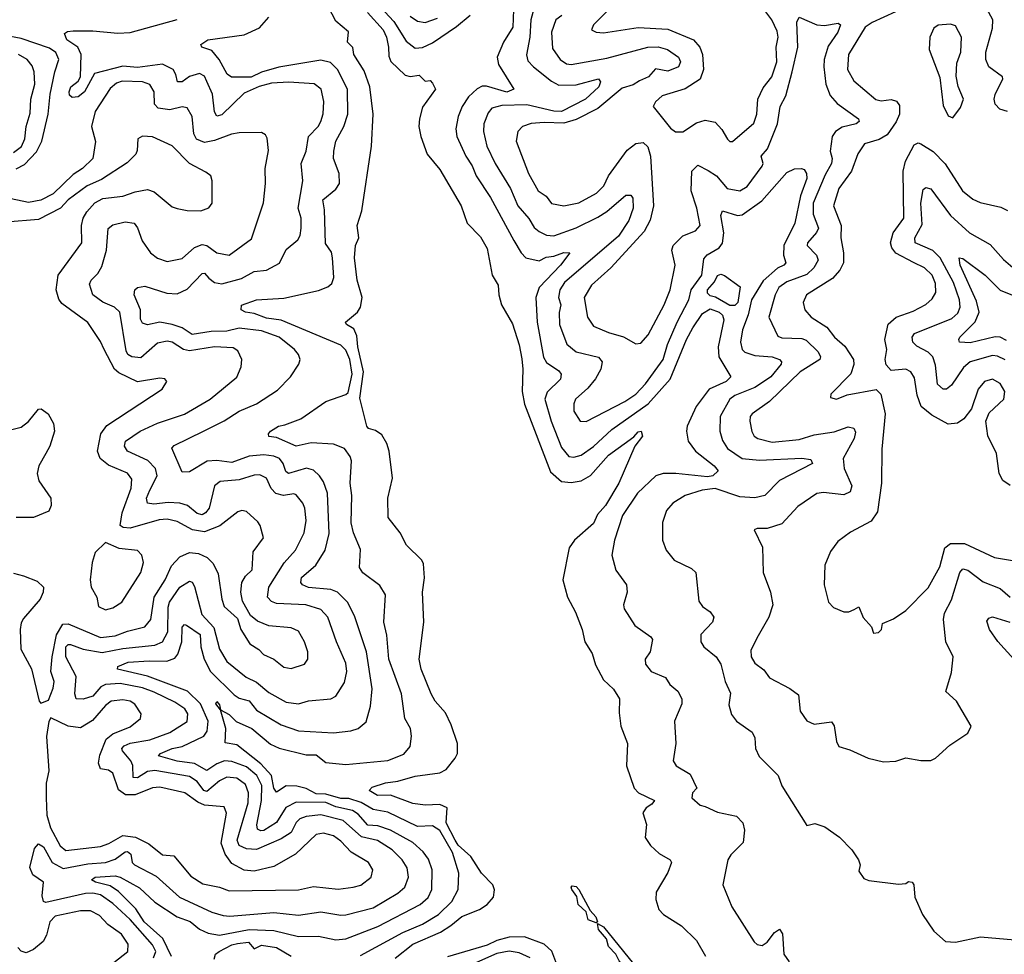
# Model space of a CAD drawing. Extents: x 1468344 to 1613994, y 525695 to 643861.
# Tile 327 of 427: x 1539429 to 1543402, y 626134 to 629906. Entities that reach past the tile are written whole.
import ezdxf

# ---------------------------------------------------------------- set-up
doc = ezdxf.new("R2010")
doc.units = 0

msp = doc.modelspace()

# ---------------------------------------------------------------- linework, layer by layer
at = {"layer": '0CON10XD'}
for points in [[(1543415.6, 629535), (1543384.6, 629545), (1543365, 629564.5), (1543361.2, 629585), (1543365.7, 629604.3), (1543396.7, 629666.7), (1543394.2, 629675), (1543339.6, 629715), (1543327, 629745), (1543327, 629775), (1543355, 629871.2), (1543355.8, 629905), (1543339.4, 629935), (1543318.4, 629955), (1543247.8, 629987.8), (1543227.1, 630005), (1543218.3, 630025), (1543220.4, 630055), (1543231.8, 630078.2), (1543265, 630103.2), (1543346.5, 630145), (1543385, 630153.2), (1543425, 630142.5)], [(1540830.8, 630015), (1540939.1, 629899.1), (1540988.6, 629818.6), (1541025, 629791.3), (1541055, 629794.1), (1541095, 629811.9), (1541191.9, 629878.2), (1541246.5, 629923.5)], [(1540945, 626118.2), (1541015, 626174.9), (1541127.1, 626222.9), (1541169.6, 626250.4), (1541213.3, 626286.6), (1541284.5, 626315), (1541315, 626334.7), (1541341.5, 626365), (1541345.3, 626394.7), (1541338, 626415), (1541292.1, 626462.1), (1541249.4, 626529.4), (1541199.2, 626575), (1541185.9, 626595), (1541150.4, 626665), (1541154.2, 626725), (1541125, 626738), (1541065, 626735.7), (1541015, 626742.6), (1540925, 626775.7), (1540872.5, 626775), (1540840, 626795), (1540851.1, 626808.9), (1540905, 626825.9), (1540955, 626832.6), (1541025, 626852.5), (1541125, 626865.8), (1541149.7, 626880.3), (1541186.8, 626925), (1541195.8, 626945), (1541196, 626985), (1541170.4, 627060.4), (1541148.1, 627108.1), (1541106.2, 627155), (1541090, 627185), (1541049.2, 627285), (1541041.3, 627325), (1541060, 627475), (1541054.7, 627595), (1541063, 627653), (1541059.3, 627709.3), (1541052.5, 627725), (1540990.4, 627785), (1540964.4, 627835), (1540916.4, 627896.4), (1540914.5, 627974.5), (1540933.4, 628055), (1540920.2, 628165), (1540910.9, 628195), (1540890.2, 628230.2), (1540865, 628248), (1540836.6, 628256.6), (1540830.5, 628265), (1540802, 628378), (1540816.3, 628485), (1540793.4, 628585), (1540789.3, 628629.3), (1540777.9, 628657.9), (1540747.5, 628675), (1540744, 628685), (1540792.9, 628725), (1540803.9, 628746.1), (1540810.9, 628785), (1540790.7, 628855), (1540780.4, 628945), (1540784.5, 628995), (1540798, 629025), (1540790.8, 629075), (1540810, 629135), (1540848.6, 629395), (1540855.6, 629525), (1540842.1, 629635), (1540819.1, 629699.1), (1540777.1, 629765), (1540774, 629794), (1540752.5, 629815), (1540756.1, 629856.1), (1540705, 629900), (1540660, 629985)], [(1541505, 629954.4), (1541491.5, 629905), (1541487.9, 629835), (1541474.1, 629764.1), (1541479.7, 629739.7), (1541503.1, 629715), (1541575, 629657.8), (1541605, 629641.6), (1541675, 629642.8), (1541765, 629667.2), (1541772.4, 629655), (1541766.1, 629635), (1541712.3, 629585), (1541615, 629535.9), (1541585, 629537.2), (1541475, 629561.8), (1541375, 629559.4), (1541335, 629548.2), (1541319.6, 629530.4), (1541301.8, 629485), (1541301.3, 629455), (1541314.8, 629395), (1541347.7, 629325), (1541409.5, 629225), (1541438.9, 629155), (1541483.8, 629103.8), (1541505, 629066.9), (1541525, 629050.7), (1541555, 629036.4), (1541585, 629033.8), (1541675, 629066.3), (1541761.7, 629108.3), (1541798.4, 629131.6), (1541875, 629197.9), (1541895, 629197.1), (1541903.8, 629185), (1541904.7, 629145), (1541887.1, 629095), (1541845, 629032.6), (1541627.7, 628845), (1541608.7, 628815), (1541603.2, 628785), (1541612.7, 628755), (1541606.1, 628723.9), (1541607.7, 628675), (1541636.8, 628596.8), (1541674.4, 628565), (1541764.2, 628544.3), (1541780, 628525), (1541774.3, 628495), (1541753.1, 628456.9), (1541721.4, 628418.6), (1541671.5, 628375), (1541664.6, 628355), (1541665.5, 628325.5), (1541691.2, 628285), (1541715, 628284.4), (1541870.8, 628365), (1541915.9, 628395), (1541954.2, 628435.8), (1542025.7, 628535), (1542043.8, 628595), (1542082.4, 628685), (1542129.6, 628775), (1542139, 628815), (1542182.3, 628875), (1542189.7, 628940.3), (1542203.3, 628956.7), (1542251.3, 628985), (1542265, 629003.8), (1542270, 629045), (1542258.7, 629115), (1542265, 629134.3), (1542325, 629116.1), (1542345, 629118), (1542424.2, 629175), (1542525, 629288.9), (1542555, 629303.3), (1542584.2, 629305.8), (1542595, 629300.6), (1542603.8, 629285), (1542604.7, 629265), (1542579.5, 629195), (1542556.7, 629085), (1542512.6, 628995), (1542511, 628955), (1542520, 628925), (1542513.1, 628915), (1542487.5, 628902.5), (1542428.7, 628851.3), (1542381.9, 628775), (1542368.9, 628715), (1542345.2, 628654.8), (1542337.4, 628605), (1542344.7, 628575), (1542355, 628563.4), (1542395, 628550.2), (1542465.6, 628545), (1542494.7, 628534.7), (1542503.5, 628525), (1542501.2, 628515), (1542459.5, 628465), (1542435, 628447.1), (1542395, 628421.8), (1542315, 628389.4), (1542295.3, 628375), (1542255.3, 628305), (1542253.8, 628245), (1542265, 628206.9), (1542284.7, 628175), (1542345, 628135.2), (1542415, 628127.8), (1542585, 628136.1), (1542621.2, 628131.2), (1542628.8, 628115), (1542495, 628045.6), (1542436.4, 627985), (1542396.2, 627976.2), (1542335, 627980.3), (1542235, 628013.7), (1542182.9, 628007.1), (1542115, 627986.2), (1542065, 627954.4), (1542039.5, 627925), (1542023.1, 627876.9), (1542022.5, 627805), (1542037.8, 627765), (1542070, 627725), (1542140.5, 627690.5), (1542157.1, 627675), (1542169.8, 627559.8), (1542185, 627537.5), (1542215, 627515.8), (1542230, 627495), (1542225, 627474), (1542178, 627425), (1542177.1, 627395), (1542190, 627375), (1542240, 627335), (1542258.5, 627305), (1542275.4, 627235.4), (1542297.4, 627187.4), (1542290.6, 627140.6), (1542301.7, 627101.7), (1542321.2, 627075), (1542385, 627030), (1542395, 627007.5), (1542398.9, 626965), (1542412.4, 626932.4), (1542490, 626855), (1542504.5, 626814.5), (1542605, 626653.8), (1542637.9, 626662.1), (1542678.3, 626648.3), (1542736.8, 626606.8), (1542786.7, 626555), (1542813.3, 626515), (1542820, 626495), (1542815, 626470), (1542835, 626440), (1542855, 626432), (1542975, 626417.5), (1543005, 626420), (1543015, 626427.5), (1543030, 626425), (1543037.5, 626415), (1543041.2, 626365), (1543072.5, 626295), (1543117.6, 626227.6), (1543165, 626186), (1543205, 626182.9), (1543305.9, 626204.1), (1543445, 626192.5)], [(1541820.3, 629959.7), (1541744.3, 629885), (1541736.7, 629865), (1541755.7, 629855.7), (1541785, 629852.1), (1541925, 629874.3), (1542045, 629867.8), (1542148.7, 629825), (1542174.3, 629795), (1542184.8, 629765), (1542188, 629705), (1542174.8, 629665.2), (1542115, 629626.8), (1542021.7, 629598.3), (1541995, 629573.8), (1541986, 629555), (1542055, 629468), (1542075, 629452.9), (1542105, 629453.5), (1542160.5, 629489.5), (1542195, 629500.7), (1542235, 629492), (1542262.9, 629462.9), (1542285, 629424), (1542295, 629414), (1542305, 629414.2), (1542392.1, 629487.9), (1542403.1, 629525), (1542407.5, 629585), (1542429.7, 629630.3), (1542464.4, 629675.6), (1542484.7, 629735), (1542481.1, 629795), (1542489.2, 629835), (1542485, 629859.2), (1542464.5, 629904.5), (1542420.4, 629965)], [(1540757.4, 626762.6), (1540725, 626763.2), (1540665, 626780.9), (1540625, 626781.4), (1540585, 626802.9), (1540547.7, 626812.3), (1540505, 626813.3), (1540465, 626788.2), (1540455, 626804.4), (1540444.9, 626855), (1540402.3, 626902.3), (1540305, 626979.7), (1540258, 626988), (1540260.7, 627045), (1540240, 627120), (1540220.4, 627145), (1540225, 627154.2), (1540235, 627141.4), (1540240, 627120), (1540275, 627101.6), (1540303.4, 627073.4), (1540365.5, 627045), (1540441.8, 626981.8), (1540476.1, 626966.1), (1540585, 626938.4), (1540625, 626938.4), (1540665, 626907.8), (1540745, 626899.7), (1540915, 626916.1), (1540978.8, 626941.2), (1541005, 626973.3), (1541010, 627015), (1541006.5, 627045), (1540982.9, 627085), (1540970.5, 627185), (1540919.4, 627325), (1540911.3, 627421.3), (1540899.1, 627475), (1540905.5, 627585), (1540882.9, 627622.9), (1540814, 627674), (1540801.1, 627695), (1540805, 627767.5), (1540776.9, 627835), (1540767.4, 627875), (1540769.5, 627985), (1540762.7, 628035), (1540767.8, 628125), (1540762.8, 628142.8), (1540740, 628175), (1540695, 628192.2), (1540605, 628197.7), (1540545, 628185.3), (1540465, 628219.2), (1540435, 628224.2), (1540433.8, 628235), (1540441.2, 628245), (1540473.8, 628265), (1540498.8, 628271.2), (1540564.2, 628295), (1540665, 628364.6), (1540745, 628392.7), (1540755, 628401.5), (1540770.9, 628475), (1540761.4, 628535), (1540745, 628572.5), (1540725, 628592), (1540485, 628693.8), (1540425, 628701.8), (1540375, 628719.7), (1540340, 628725), (1540322.5, 628735), (1540323.8, 628753.8), (1540385, 628775.7), (1540495, 628782.1), (1540635, 628813.2), (1540672.5, 628827.5), (1540688.8, 628841.2), (1540697.3, 628865), (1540691.9, 628945), (1540687.2, 628967.2), (1540663, 629003), (1540658.9, 629138.9), (1540651.9, 629178.1), (1540705, 629221.3), (1540719.3, 629245), (1540717.8, 629285), (1540696.1, 629345), (1540696.6, 629375), (1540705.2, 629415), (1540737.6, 629475), (1540753.6, 629525), (1540752.2, 629625), (1540712.3, 629705), (1540683.3, 629733.3), (1540645, 629742.1), (1540475, 629713.8), (1540405, 629693.7), (1540363.3, 629673.3), (1540284, 629674), (1540266.1, 629686.1), (1540234.7, 629744.7), (1540205, 629780.8), (1540163.8, 629795), (1540160, 629805), (1540188.8, 629825), (1540334.8, 629845.3), (1540397, 629873), (1540434.7, 629915.3)], [(1540832.2, 629935), (1540895.9, 629865), (1540909.1, 629835), (1540917.9, 629795), (1540918.2, 629758.2), (1540927.2, 629737.2), (1540985, 629681.5), (1541005, 629676.1), (1541041.2, 629681.2), (1541065, 629657.5), (1541085, 629660), (1541095, 629650), (1541107.5, 629625), (1541055, 629553.3), (1541042.7, 629505), (1541040.3, 629475), (1541047.8, 629435), (1541073.1, 629363.1), (1541125, 629301.4), (1541211.3, 629155), (1541234.6, 629085), (1541288.8, 629028.8), (1541315, 628982.5), (1541336.4, 628875), (1541360.4, 628835), (1541362.1, 628795), (1541372.9, 628755), (1541418.1, 628678.1), (1541445, 628593.3), (1541455, 628537.5), (1541460, 628495), (1541457.3, 628405), (1541466.1, 628353.9), (1541571.2, 628081.2), (1541615, 628042.5), (1541655, 628038.5), (1541694.7, 628045.3), (1541733.1, 628066.9), (1541805, 628148.5), (1541908, 628222), (1541925, 628243.1), (1541937.5, 628245), (1541942.5, 628225), (1541911.5, 628185), (1541846.9, 628035), (1541792.6, 627945), (1541761.4, 627908.6), (1541745, 627872.5), (1541667.8, 627805), (1541646.2, 627775), (1541620.9, 627645), (1541640, 627575), (1541672.5, 627515), (1541699.5, 627445), (1541709.5, 627395), (1541738.6, 627348.6), (1541752.3, 627302.2), (1541785, 627242.2), (1541825, 627204.2), (1541849.5, 627165), (1541848, 627108), (1541854.5, 627054.5), (1541882.2, 626985), (1541878.1, 626895), (1541908.2, 626805), (1541925.6, 626785), (1541990.6, 626755), (1541980.1, 626739.9), (1541957.5, 626725), (1541943.1, 626705), (1541958.3, 626658.3), (1541953.1, 626605), (1541975, 626572.5), (1542010.2, 626540.2), (1542053.8, 626515), (1542059.2, 626505), (1542045, 626463.8), (1541997.8, 626385), (1541996.5, 626355), (1542008.5, 626315), (1542026.9, 626295), (1542099, 626249), (1542159.9, 626189.9), (1542196.6, 626126.6)], [(1541005, 629919.7), (1541035, 629899.5), (1541065, 629893.9), (1541115, 629911.6)], [(1541422, 629945), (1541418.7, 629875), (1541381.7, 629815), (1541355.8, 629755), (1541361.4, 629725), (1541423.8, 629625), (1541395, 629612.6), (1541312.8, 629637.2), (1541295, 629637), (1541275, 629626.4), (1541240, 629595), (1541215, 629555.5), (1541198.3, 629515), (1541189, 629465), (1541192.6, 629435), (1541229.2, 629355), (1541255, 629315.6), (1541271.6, 629275), (1541328.8, 629188.8), (1541422.9, 629015), (1541453.2, 628965), (1541472.2, 628945), (1541525, 628933.1), (1541553, 628947), (1541585, 628951), (1541625, 628966.3), (1541648.6, 628965), (1541611.8, 628915), (1541525.2, 628825), (1541512, 628785), (1541516.7, 628685), (1541543.2, 628543.2), (1541555, 628522.5), (1541605, 628488.2), (1541613.9, 628475), (1541611.3, 628455), (1541557.1, 628402.9), (1541548.4, 628375), (1541573.3, 628285), (1541615, 628179.5), (1541645, 628143.5), (1541665, 628140.5), (1541695, 628147.8), (1541745, 628182.9), (1541818.4, 628251.6), (1541965.6, 628355), (1542053.8, 628455), (1542120.5, 628615), (1542145, 628662.6), (1542185, 628719.7), (1542215, 628738.9), (1542251.5, 628725), (1542265, 628713.6), (1542270.4, 628695), (1542248.1, 628585), (1542250.7, 628545), (1542299.1, 628465), (1542280.3, 628445), (1542211.9, 628415), (1542158.9, 628345), (1542122.4, 628265), (1542119.2, 628245), (1542126.2, 628205), (1542156.8, 628165), (1542230.9, 628105), (1542247.5, 628085), (1542226.2, 628065), (1542205, 628061.2), (1542076.2, 628073.8), (1542025.2, 628074.8), (1541995.6, 628064.4), (1541922.5, 627995), (1541861.9, 627905), (1541829.3, 627805), (1541818.2, 627745), (1541834.6, 627684.6), (1541878, 627625), (1541880, 627595), (1541865.8, 627545), (1541868.8, 627528.8), (1541911.2, 627461.2), (1541976.2, 627415), (1541982, 627405), (1541973.6, 627355), (1541952.9, 627325), (1541954.4, 627305), (1541977.5, 627275), (1542035, 627251.4), (1542052.6, 627222.6), (1542085, 627195.7), (1542100.5, 627165), (1542101.1, 627145), (1542071.4, 627075), (1542076.9, 626985), (1542065.7, 626915), (1542078.8, 626895), (1542135, 626861.2), (1542161.2, 626805), (1542143.5, 626785), (1542141.1, 626765), (1542175, 626736), (1542195, 626730), (1542245, 626708.1), (1542321.1, 626691.1), (1542346.9, 626665), (1542353.3, 626635), (1542348.6, 626585), (1542298.6, 626535), (1542286.7, 626515), (1542267.1, 626415), (1542302.2, 626325), (1542393.1, 626185), (1542405, 626173.1), (1542425, 626169.5), (1542445, 626183.5), (1542475, 626222.2), (1542495.5, 626235.5), (1542506.6, 626216.6), (1542512.9, 626135), (1542533.5, 626103.5)], [(1541617.4, 629922.6), (1541593.2, 629905), (1541575.7, 629855), (1541579.1, 629789.1), (1541610.4, 629745), (1541635, 629728.2), (1541655, 629724.7), (1541799, 629751), (1541963.8, 629795), (1542005, 629795.6), (1542043.3, 629785), (1542087.6, 629755), (1542095.9, 629735), (1542088.2, 629715), (1542045, 629698.1), (1541995, 629708), (1541966.8, 629675), (1541930.8, 629659.2), (1541905, 629642.9), (1541860.7, 629629.3), (1541762.7, 629547.3), (1541675, 629503), (1541625, 629488.7), (1541545, 629490.7), (1541493.6, 629486.4), (1541457.5, 629475), (1541439.1, 629455), (1541433.1, 629415), (1541482.8, 629285), (1541520.9, 629215), (1541553.2, 629193.2), (1541575, 629164.6), (1541625, 629154.2), (1541685, 629166.2), (1541757.3, 629205), (1541785.7, 629235), (1541805.6, 629275), (1541880.9, 629379.1), (1541915, 629405.7), (1541945, 629410.3), (1541963.2, 629393.2), (1541974, 629355), (1541986.5, 629155), (1541973.4, 629096.6), (1541949.3, 629050.7), (1541815.2, 628904.8), (1541736.9, 628835), (1541707.5, 628785), (1541720.3, 628705), (1541745, 628668.5), (1541805, 628643.1), (1541865.9, 628625.9), (1541915, 628597.5), (1541935, 628600), (1541965, 628634.3), (1542029.5, 628755), (1542053.3, 628815), (1542074.1, 628915), (1542060.4, 628975), (1542065.5, 628995), (1542105, 629032.9), (1542156.7, 629053.3), (1542175.4, 629075), (1542161, 629145), (1542138.1, 629215), (1542141.8, 629295), (1542165, 629318.6), (1542207.6, 629297.6), (1542240.5, 629275), (1542283.6, 629225), (1542335, 629214.7), (1542365, 629233.1), (1542424.7, 629315), (1542428.8, 629325), (1542421.1, 629355), (1542446.2, 629385), (1542486.5, 629485), (1542497.4, 629555), (1542521.1, 629598.9), (1542546.1, 629695), (1542569.6, 629795), (1542564.6, 629895.4), (1542574.6, 629915.4), (1542645.2, 629885.2), (1542677.3, 629882.8), (1542732.3, 629892.3), (1542740.8, 629885), (1542730.8, 629855), (1542691, 629799), (1542675.2, 629745), (1542673.4, 629715), (1542682.4, 629645), (1542699.3, 629599.3), (1542727.8, 629567.8), (1542813.5, 629505), (1542816.7, 629495), (1542804, 629485), (1542748.1, 629471.8), (1542721.6, 629455), (1542707.7, 629435), (1542699.5, 629375), (1542707.3, 629345), (1542705.2, 629325), (1542679.8, 629280.2), (1542630.7, 629165), (1542631.3, 629121.3), (1542652.2, 629065), (1542643.7, 629046.3), (1542608.2, 629005), (1542606.5, 628995), (1542644.7, 628955), (1542650.6, 628935), (1542633, 628905), (1542605, 628876.8), (1542525, 628847.4), (1542492.7, 628825), (1542477.8, 628795), (1542452.6, 628705), (1542488.2, 628628.2), (1542505, 628621.4), (1542585, 628618.5), (1542602.2, 628612.2), (1542651.7, 628565), (1542660, 628545), (1542657.8, 628535), (1542578.7, 628485), (1542454.7, 628365), (1542384.4, 628315.6), (1542376.9, 628305), (1542375.3, 628285.3)], [(1542963.3, 629936.8), (1542868.9, 629895), (1542840.3, 629875), (1542773.2, 629765), (1542770, 629705), (1542795, 629658.9), (1542883.6, 629583.6), (1542905, 629578.9), (1542945, 629583.2), (1542967.4, 629577.4), (1542979.5, 629559.5), (1542978.9, 629525), (1542966.1, 629493.9), (1542929.2, 629440.8), (1542897.2, 629422.8), (1542838.6, 629405), (1542810.8, 629365), (1542785.9, 629294.1), (1542734.2, 629225), (1542713.2, 629155), (1542744.1, 629075), (1542742.4, 629025), (1542753.2, 628965), (1542753.4, 628925), (1542739.1, 628895), (1542709, 628861), (1542604.6, 628795), (1542591.1, 628765), (1542597.8, 628735), (1542622.2, 628705), (1542685.6, 628665), (1542716.7, 628625), (1542758.8, 628588.8), (1542793.3, 628535), (1542795.5, 628514.5), (1542782.8, 628477.2), (1542702.5, 628395), (1542700.7, 628380.7), (1542725, 628374), (1542768.1, 628391.9), (1542885, 628413.8), (1542904.2, 628394.2), (1542920.8, 628315), (1542907.9, 628172.1), (1542906.4, 628035), (1542890.9, 627919.1), (1542865, 627882.5), (1542781.9, 627838.1), (1542730.2, 627799.8), (1542700.7, 627759.3), (1542677.5, 627705), (1542675.8, 627625), (1542692.5, 627555), (1542713.3, 627533.3), (1542755, 627516.5), (1542775, 627515.5), (1542796.7, 627525), (1542815.8, 627535.8), (1542832.9, 627492.9), (1542866, 627456), (1542875, 627430), (1542895, 627432.5), (1542906.7, 627445), (1542910.5, 627469.5), (1542955, 627487.5), (1543005, 627521.4), (1543095, 627613.3), (1543142.6, 627697.4), (1543162.2, 627775), (1543185, 627791.6), (1543242.1, 627792.1), (1543362, 627735), (1543435, 627723.4)], [(1540041.3, 626125), (1540007.6, 626197.6), (1539931.1, 626265), (1539897.8, 626317.8), (1539827.7, 626387.8), (1539795, 626410.6), (1539735.6, 626425), (1539718.5, 626435), (1539734.6, 626445.4), (1539815, 626450.7), (1539835, 626445.8), (1539912.6, 626402.6), (1539974.9, 626344.9), (1540065, 626285.9), (1540116.6, 626266.6), (1540155, 626235.8), (1540189.3, 626219.3), (1540235, 626210.8), (1540355.9, 626234.1), (1540455, 626229.8), (1540555, 626205.7), (1540635, 626207.2), (1540705, 626192.8), (1540745, 626196.2), (1540875, 626245.6), (1541045.5, 626334.5), (1541076.9, 626363.1), (1541092.5, 626395), (1541093.2, 626475), (1541078.3, 626518.3), (1541057.5, 626547.5), (1541015.3, 626585.3), (1540925, 626635.2), (1540875, 626653), (1540834.7, 626655), (1540795, 626699.4), (1540772.2, 626715), (1540705, 626729.5), (1540665, 626746.6), (1540545, 626747.8), (1540503.1, 626726.9), (1540466, 626666), (1540415, 626633.7), (1540401.9, 626631.9), (1540389.5, 626639.5), (1540386.7, 626656.7), (1540404.4, 626755), (1540405.9, 626815), (1540386.2, 626855), (1540345, 626890.7), (1540285, 626912.2), (1540255.7, 626914.3), (1540225, 626903.3), (1540185, 626875.6), (1540134.2, 626904.2), (1540065, 626912.9), (1539990, 626935), (1539998.1, 626945), (1540045, 626964.8), (1540085, 626972.1), (1540172.5, 627015), (1540185.7, 627035), (1540189.6, 627075), (1540159.1, 627145), (1540105.9, 627195.9), (1539945, 627256.4), (1539824.4, 627285), (1539825, 627295.3), (1539867, 627313), (1539951.3, 627318.7), (1540022.8, 627317.2), (1540055, 627329.2), (1540067.2, 627345), (1540084, 627395), (1540085, 627454.3), (1540095, 627464.5), (1540102.2, 627462.2), (1540158.1, 627425), (1540160.9, 627375), (1540173.5, 627325), (1540198.7, 627275), (1540295, 627180.7), (1540315, 627168.3), (1540355, 627156.4), (1540385, 627119.5), (1540485, 627060.3), (1540555, 627036.2), (1540695, 627027.8), (1540765, 627035.3), (1540795.6, 627045), (1540827.6, 627072.4), (1540844.7, 627135.3), (1540851.4, 627205), (1540828.1, 627355), (1540780.1, 627500.1), (1540752, 627555), (1540712.3, 627595), (1540685, 627606.1), (1540595, 627614.4), (1540570.5, 627625), (1540563.2, 627635), (1540566.9, 627655), (1540624.1, 627705), (1540661.8, 627765), (1540677.7, 627832.3), (1540671.2, 627995), (1540655, 628040.6), (1540639.3, 628065), (1540615, 628087.3), (1540586.4, 628096.4), (1540513.7, 628073.7), (1540502.8, 628082.8), (1540492.4, 628115), (1540477.2, 628135), (1540454.6, 628144.6), (1540415, 628149.5), (1540355, 628144.1), (1540285, 628119), (1540225, 628126.4), (1540186.2, 628123.8), (1540115, 628081.1), (1540085, 628080), (1540043.1, 628176.9), (1540052.8, 628187.2), (1540171.2, 628245), (1540255, 628287), (1540315, 628326.2), (1540384.4, 628355), (1540469.6, 628410.4), (1540522.5, 628465), (1540555.6, 628515), (1540560.6, 628535), (1540554.4, 628555), (1540537.8, 628575), (1540476.7, 628625), (1540405, 628650.6), (1540315, 628661.4), (1540265, 628648.5), (1540202.1, 628647.9), (1540125, 628635.7), (1540085, 628662.3), (1540045, 628675.8), (1539995, 628684.5), (1539945, 628674.7), (1539925, 628680.6), (1539917.3, 628697.3), (1539916.7, 628735), (1539891.8, 628795), (1539894.3, 628815), (1539904.5, 628825.5), (1539935, 628830.6), (1540022.7, 628802.7), (1540065, 628799.2), (1540105, 628817.7), (1540165, 628881.2), (1540175, 628883.3), (1540192.2, 628862.2), (1540215, 628844.7), (1540245, 628839.7), (1540325, 628861.1), (1540375, 628889.1), (1540424.7, 628895.3), (1540477.4, 628922.6), (1540505, 628978.6), (1540552.3, 629017.7), (1540561.5, 629035), (1540565.4, 629064.6), (1540564.7, 629105), (1540553.3, 629145), (1540572, 629255), (1540565.5, 629325), (1540584.7, 629375.3), (1540594.1, 629435), (1540633.8, 629475), (1540644.6, 629495), (1540654.1, 629525.9), (1540656.1, 629575), (1540645.5, 629625), (1540617.1, 629647.1), (1540515, 629654), (1540445, 629649.3), (1540395, 629636.2), (1540335, 629609.7), (1540245, 629522), (1540225, 629516.7), (1540215, 629533.3), (1540207.7, 629605), (1540185, 629655.8), (1540175, 629678.5), (1540155, 629688.2), (1540113.9, 629676.1), (1540085, 629654.8), (1540066, 629655), (1540059.6, 629685), (1540048, 629705), (1540005, 629725.8), (1539905, 629713.4), (1539845, 629718.6), (1539731, 629689), (1539690.8, 629615), (1539665, 629594.2), (1539641.1, 629591.1), (1539630.6, 629600.6), (1539628.8, 629615), (1539635.6, 629635), (1539665, 629657.1), (1539675.4, 629675), (1539677.1, 629765), (1539663.4, 629795), (1539620, 629825), (1539610.5, 629849.5), (1539621.9, 629858.1), (1539645, 629860.9), (1539725, 629861.1), (1539825, 629851.6), (1539875, 629854.4), (1540065, 629906)], [(1543195, 629510), (1543225, 629550.8), (1543237.5, 629585), (1543215.9, 629635.9), (1543207.7, 629677.7), (1543210.3, 629729.7), (1543226.7, 629775), (1543229.1, 629835), (1543205, 629880.8), (1543185, 629887.5), (1543135, 629884), (1543118.3, 629871.7), (1543101.5, 629835), (1543099.6, 629785), (1543142, 629672), (1543155, 629560), (1543175, 629517.5), (1543195, 629510)], [(1539415, 629304.1), (1539448.3, 629321.7), (1539497.6, 629372.4), (1539519.1, 629415), (1539544.8, 629525), (1539552.5, 629605), (1539570.9, 629695), (1539587.6, 629745), (1539575, 629772.7), (1539550.3, 629790.3), (1539435, 629829.5), (1539363.8, 629843.8)], [(1539405, 629369.6), (1539436.1, 629393.9), (1539450.4, 629425), (1539455.8, 629475), (1539471.9, 629528.1), (1539474.5, 629585), (1539490.2, 629645), (1539488.2, 629695), (1539480, 629720), (1539459.1, 629745), (1539424.8, 629764.8)], [(1540708.2, 627395), (1540672.4, 627495), (1540645, 627525.9), (1540583.7, 627543.7), (1540465, 627549.2), (1540445, 627557.5), (1540429.3, 627575), (1540434.2, 627615), (1540496.1, 627713.9), (1540542.7, 627765), (1540577.3, 627835), (1540585.2, 627884.8), (1540579.7, 627935), (1540572.1, 627955), (1540545, 627987.9), (1540535, 627991.8), (1540493.9, 627986.1), (1540463.4, 627993.4), (1540443.4, 628013.4), (1540425, 628055.4), (1540398.8, 628068.8), (1540375, 628067.5), (1540315, 628048.3), (1540238, 628042), (1540215.3, 628024.7), (1540194.2, 627935), (1540179.5, 627915), (1540165, 627907), (1540145, 627913.2), (1540106.6, 627945), (1540075.2, 627954.8), (1540028, 627958), (1539970.2, 627950.2), (1539945.7, 627955), (1539941.3, 627975), (1539955, 628007.5), (1539983.7, 628065), (1539976.8, 628095), (1539946.2, 628126.2), (1539864, 628165), (1539852.4, 628185), (1539856.8, 628205), (1539914.9, 628245.1), (1539985, 628277.6), (1540095, 628313.5), (1540197.8, 628375), (1540305, 628462.9), (1540323.3, 628505), (1540325.7, 628535), (1540309.8, 628569.8), (1540291.1, 628581.1), (1540215, 628585.2), (1540115, 628568.8), (1540090.3, 628575), (1540045, 628604.8), (1540025, 628608.4), (1539985, 628600.3), (1539918.7, 628541.3), (1539881.4, 628545), (1539866.2, 628555), (1539859.3, 628569.3), (1539834.1, 628725), (1539811.8, 628745), (1539765, 628765.7), (1539724.1, 628795), (1539711.5, 628838.5), (1539718.1, 628855), (1539745, 628881.9), (1539760.9, 628909.1), (1539779.1, 628975), (1539786.8, 629063.2), (1539805, 629078.2), (1539855, 629089.7), (1539891.4, 629085), (1539905, 629066), (1539923.3, 629013.3), (1539957.5, 628965), (1539985, 628942.8), (1540025, 628929.6), (1540085, 628941.8), (1540135, 628986.9), (1540165, 628998.5), (1540185, 628993.8), (1540225, 628964.6), (1540275, 628955.6), (1540365, 629021.2), (1540413.4, 629166.6), (1540420.8, 629245), (1540419.4, 629305), (1540432.7, 629377.3), (1540427.3, 629427.3), (1540421.7, 629441.7), (1540405, 629450), (1540315, 629448.5), (1540283.6, 629443.6), (1540215, 629418.1), (1540175, 629409.7), (1540143.2, 629423.2), (1540132.1, 629445), (1540125.7, 629515.7), (1540105, 629550), (1540085, 629553.6), (1540035, 629541.3), (1539988.8, 629548.8), (1539973.9, 629565), (1539971.4, 629615), (1539954.8, 629644.8), (1539925, 629655.6), (1539843, 629657), (1539820.6, 629649.4), (1539795, 629627.8), (1539733.8, 629535), (1539719.1, 629475), (1539734.8, 629414.8), (1539724.7, 629345), (1539682.3, 629305), (1539645, 629280.7), (1539565, 629203.3), (1539515, 629177.6), (1539465, 629168.1), (1539395, 629182.8)], [(1539405, 627671.8), (1539445, 627661.8), (1539500.4, 627640.4), (1539525.3, 627615), (1539524.7, 627595), (1539512.5, 627567.5), (1539445, 627489.4), (1539435, 627472), (1539430.7, 627445), (1539434.5, 627365), (1539476.6, 627286.6), (1539507.5, 627155), (1539515, 627147.5), (1539545, 627160), (1539565, 627207.5), (1539568.1, 627235), (1539555.4, 627275.4), (1539560.7, 627335), (1539577.3, 627422.7), (1539603, 627467), (1539625, 627468.2), (1539755, 627412.9), (1539815, 627418.7), (1539865, 627438.6), (1539935, 627456), (1539959.2, 627485), (1539972.1, 627575), (1540016.8, 627645), (1540042.1, 627702.1), (1540075, 627738.1), (1540115, 627755.3), (1540151.5, 627751.5), (1540185.2, 627735.2), (1540210.5, 627710.5), (1540229.9, 627669.9), (1540245, 627567.5), (1540255, 627538), (1540308.7, 627488.7), (1540322.2, 627445), (1540357.6, 627387.6), (1540394.7, 627364.7), (1540413.5, 627343.5), (1540454.4, 627325), (1540495, 627292.9), (1540525, 627287.5), (1540578.6, 627305), (1540591.5, 627325), (1540592.1, 627355), (1540578.8, 627395), (1540555, 627437.8), (1540525, 627451.5), (1540435, 627460), (1540388.9, 627478.9), (1540360.7, 627500.7), (1540328.8, 627558.8), (1540322.1, 627595), (1540325.5, 627635), (1540340, 627660), (1540366.9, 627685), (1540371.2, 627758.8), (1540412.9, 627815), (1540400, 627865), (1540389.9, 627879.9), (1540345, 627921.4), (1540325.5, 627925.5), (1540309.8, 627920.2), (1540236.4, 627863.6), (1540175, 627839.1), (1540126.8, 627846.8), (1540065, 627881), (1540025, 627889.7), (1539992, 627888), (1539875, 627853.2), (1539846.6, 627856.6), (1539835, 627864.4), (1539842.9, 627915), (1539879.4, 628015), (1539881.8, 628051.8), (1539865, 628075.3), (1539787.9, 628107.9), (1539753.8, 628135), (1539743.6, 628165), (1539756.2, 628233.8), (1539781.5, 628268.5), (1540003.8, 628415), (1540023.3, 628445), (1540015, 628456.7), (1539995, 628459.2), (1539905, 628444.6), (1539830.1, 628480.1), (1539811.3, 628495), (1539769.6, 628575), (1539755, 628607.5), (1539704.1, 628684.1), (1539600, 628760), (1539587.5, 628777.5), (1539577.2, 628815), (1539585.3, 628875), (1539680.5, 629005), (1539678.9, 629075), (1539685.8, 629105), (1539699.7, 629130.3), (1539733, 629167), (1539765, 629183.5), (1539845, 629192.9), (1539895, 629211.4), (1539945, 629220.6), (1539971.5, 629211.5), (1540045, 629150), (1540065, 629143.8), (1540105, 629136), (1540160, 629135), (1540193.2, 629146.8), (1540205.6, 629165), (1540205.8, 629255), (1540200, 629275), (1540180.9, 629290.9), (1540114.4, 629325), (1540045, 629397.1), (1539965, 629433.5), (1539924.5, 629435.5), (1539905.7, 629424.3), (1539902.8, 629377.2), (1539897.4, 629362.6), (1539862.4, 629327.6), (1539759, 629261), (1539701.1, 629235), (1539625, 629178.1), (1539594.3, 629145.7), (1539505, 629099.2), (1539375, 629088.3)], [(1543426.3, 628026.3), (1543395.9, 628045.9), (1543381.6, 628075), (1543370.8, 628155), (1543335.8, 628225.8), (1543328.2, 628285), (1543341.1, 628318.9), (1543400.4, 628375), (1543403.8, 628405), (1543385, 628437.3), (1543355, 628454.5), (1543321.9, 628445), (1543297.1, 628415), (1543270, 628335), (1543238.6, 628295), (1543213.1, 628276.9), (1543175, 628273.1), (1543109.8, 628309.8), (1543067.3, 628345), (1543050.6, 628390.6), (1543039.8, 628459.8), (1543025.6, 628485), (1543004.4, 628495.6), (1542945, 628490), (1542925, 628513.3), (1542921.1, 628535), (1542928.2, 628575), (1542920.3, 628615), (1542933.3, 628676.7), (1542965.2, 628704.8), (1543035, 628729.7), (1543085, 628756.8), (1543110.9, 628779.1), (1543125.3, 628805), (1543125, 628841.2), (1543110.6, 628875), (1543079.6, 628905), (1543035.8, 628925.8), (1542963.9, 628963.9), (1542947.7, 628985), (1542943.1, 629005), (1542953.2, 629045), (1542997.1, 629105), (1542994.2, 629295), (1543003.4, 629335), (1543038.8, 629401.2), (1543055, 629408.2), (1543065, 629405.4), (1543115, 629374), (1543164.1, 629324.1), (1543232.9, 629215), (1543275, 629181.8), (1543305, 629167.5), (1543388.6, 629148.6), (1543415, 629135.7)], [(1543405, 628532.6), (1543375, 628548), (1543355, 628550.2), (1543265, 628525.2), (1543237.2, 628502.8), (1543189, 628431), (1543168.6, 628415), (1543155, 628414.1), (1543132.5, 628435), (1543125, 628512), (1543113.1, 628545), (1543095, 628564.3), (1543048.8, 628588.8), (1543033.4, 628605), (1543030, 628625), (1543040.2, 628639.8), (1543190.1, 628699.9), (1543215, 628721.8), (1543224.4, 628745.6), (1543221.6, 628775), (1543196.8, 628845), (1543143.1, 628945), (1543114.4, 628974.4), (1543042.2, 629005), (1543041.1, 629025), (1543071.3, 629078.7), (1543065.2, 629164.8), (1543075, 629220.8), (1543085, 629228.2), (1543105, 629222.5), (1543185, 629116), (1543262, 629045), (1543345, 628998.7), (1543398.6, 628938.6), (1543436.3, 628906.3)], [(1543410.9, 628610.9), (1543385, 628624), (1543365, 628626.4), (1543265, 628601.6), (1543222, 628605), (1543218.1, 628615), (1543222.7, 628625), (1543285, 628686.5), (1543301.1, 628725), (1543289.7, 628769.7), (1543224.2, 628915), (1543220, 628945), (1543235, 628942.5), (1543325, 628874.6), (1543385, 628814.1), (1543575, 628737.1)], [(1542295, 628752), (1542236.4, 628786.4), (1542215, 628791.6), (1542205, 628802.3), (1542204.8, 628815), (1542232.3, 628847.7), (1542245, 628874), (1542258.8, 628878.8), (1542273.6, 628873.6), (1542337, 628827), (1542327.5, 628765), (1542315, 628752), (1542295, 628752)], [(1539364.5, 628244.5), (1539435, 628261.8), (1539465, 628284.4), (1539505, 628334.2), (1539516.7, 628335), (1539544.6, 628314.6), (1539565.6, 628275.6), (1539570.5, 628245), (1539551.4, 628185), (1539535.3, 628155), (1539506.2, 628105), (1539500, 628075), (1539507.3, 628045), (1539555.5, 627975), (1539556.4, 627945), (1539547.1, 627922.9), (1539485, 627896.7), (1539415, 627896.2)], [(1542375.3, 628285.3), (1542383.5, 628243.5), (1542393.3, 628225), (1542408, 628215), (1542465, 628201.2), (1542575, 628211), (1542635, 628230.9), (1542715, 628242), (1542772.2, 628262.2), (1542795, 628257.5), (1542801.2, 628241.2), (1542796.8, 628215), (1542751.8, 628135), (1542755.9, 628095), (1542787.5, 628025), (1542779.9, 628000.1), (1542755, 627988.4), (1542672.4, 627997.6), (1542646, 627994), (1542569.1, 627940.9), (1542505, 627871.4), (1542445, 627852.9), (1542405, 627852.5), (1542393.3, 627846.7), (1542426.6, 627776.6), (1542429.4, 627675), (1542459.4, 627595), (1542467.8, 627545), (1542452.5, 627495), (1542409.5, 627419.5), (1542378.8, 627361.2), (1542381.3, 627335), (1542395, 627308.5), (1542432.1, 627282.1), (1542455, 627249.4), (1542536.9, 627206.9), (1542571.2, 627181.2), (1542578, 627115), (1542605, 627076.7), (1542635, 627063.3), (1542705, 627072), (1542715, 627056.7), (1542725, 626993.3), (1542735, 626972), (1542778.8, 626958.8), (1542852.5, 626925), (1542915, 626910.8), (1542965, 626913.1), (1543005, 626926.9), (1543065, 626916), (1543105, 626916.2), (1543124.1, 626925.9), (1543181.7, 626978.3), (1543255, 627026.7), (1543268, 627055), (1543209.2, 627155), (1543166.2, 627195), (1543188.7, 627271.3), (1543196.4, 627335), (1543166.5, 627395), (1543156.8, 627485), (1543160.5, 627510.5), (1543189.2, 627565), (1543222.7, 627675), (1543235, 627690), (1543255, 627683.8), (1543317, 627637), (1543385, 627610.4), (1543425.7, 627575)], [(1539775, 627524.5), (1539805, 627532.5), (1539841.9, 627555), (1539918.5, 627675), (1539928.9, 627715), (1539922.9, 627745), (1539905, 627763.1), (1539831.4, 627771.4), (1539775, 627796.2), (1539734.2, 627755), (1539721.9, 627715), (1539714.4, 627645), (1539718.1, 627615), (1539740.6, 627575), (1539747.6, 627537.6), (1539775, 627524.5)], [(1539969.9, 626120.1), (1539978.9, 626145), (1539965, 626172.4), (1539875, 626274.1), (1539805, 626339.5), (1539755, 626373.5), (1539725, 626380.9), (1539695, 626379.5), (1539535, 626343.4), (1539525, 626347.1), (1539519.5, 626369.5), (1539526.1, 626425), (1539481.9, 626455), (1539471, 626485), (1539489.6, 626560.4), (1539505, 626579.4), (1539525, 626567.7), (1539561.1, 626505), (1539605, 626480.5), (1539705, 626499.2), (1539776.1, 626503.9), (1539815, 626517.5), (1539855, 626548.1), (1539865, 626548.7), (1539877.5, 626537.5), (1539883.9, 626505), (1539892, 626495), (1539979.7, 626449.7), (1540074.6, 626364.6), (1540205, 626303.9), (1540250.1, 626290.1), (1540277.4, 626287.4), (1540455, 626303), (1540555, 626292.5), (1540645, 626305.7), (1540725, 626291.9), (1540745, 626293.8), (1540855, 626322), (1540955, 626380.6), (1540983.8, 626405), (1540998.4, 626445), (1540992.5, 626482.5), (1540972.4, 626515), (1540932.5, 626555), (1540873.1, 626593.1), (1540808.7, 626608.7), (1540735, 626674.2), (1540645, 626697.4), (1540585, 626689.8), (1540559.9, 626680.1), (1540545, 626665.4), (1540524.3, 626625), (1540485, 626600), (1540385, 626557.6), (1540345, 626559.2), (1540315, 626573.8), (1540307.2, 626595), (1540350.9, 626745), (1540352.4, 626785), (1540339.9, 626819.9), (1540305, 626844.8), (1540265, 626848.4), (1540235, 626834.4), (1540185, 626791.2), (1540172.1, 626795), (1540145, 626830.9), (1540115, 626851.1), (1539975, 626876.1), (1539945, 626872.4), (1539905, 626846), (1539887.4, 626847.4), (1539885.7, 626895.7), (1539877.4, 626915), (1539844.4, 626955), (1539842.2, 626965), (1539850.4, 626975), (1539875, 626986.6), (1539955, 627000), (1540035, 627028.6), (1540105, 627074.1), (1540107.3, 627105), (1540095.3, 627125), (1540055, 627151.2), (1539971.8, 627191.8), (1539925, 627209), (1539835, 627226.9), (1539775, 627223.3), (1539756.7, 627213.3), (1539725, 627176.3), (1539685, 627163.1), (1539657.5, 627165), (1539652.2, 627185), (1539657.5, 627255), (1539615.9, 627335), (1539615, 627375.3), (1539625, 627384.3), (1539635, 627384), (1539685.4, 627365.4), (1539761.8, 627351.8), (1539845, 627368.3), (1539975, 627381.4), (1540005.4, 627394.6), (1540027.6, 627435), (1540028.9, 627535), (1540034, 627555), (1540075, 627615.3), (1540115, 627640), (1540125, 627635.8), (1540135, 627618.8), (1540164.8, 627505), (1540213.1, 627453.1), (1540235.6, 627365), (1540265, 627316), (1540342.8, 627252.8), (1540385, 627231.8), (1540435, 627191.1), (1540505, 627152.1), (1540554.7, 627145.3), (1540595, 627157.1), (1540685, 627165.5), (1540704.6, 627175.4), (1540739.5, 627230.5), (1540748.8, 627275), (1540745, 627309.2), (1540708.2, 627395)], [(1543441.2, 627325), (1543376, 627396), (1543341.9, 627445), (1543331.7, 627478.3), (1543340, 627490), (1543354.6, 627495.4), (1543425, 627474.8)], [(1540275, 626390), (1540555, 626394.6), (1540615, 626407.1), (1540715, 626397.5), (1540775, 626405.4), (1540806.5, 626413.5), (1540847.5, 626445), (1540854.5, 626475), (1540837.3, 626505), (1540766.5, 626546.5), (1540725, 626591.1), (1540695, 626612.4), (1540655, 626622.6), (1540625, 626617.6), (1540541.9, 626538.1), (1540455, 626488.5), (1540375, 626469.2), (1540335, 626473.1), (1540285, 626500), (1540258.7, 626538.7), (1540242.3, 626582.3), (1540263.7, 626703.7), (1540255, 626729.4), (1540175, 626736.2), (1540147.6, 626747.6), (1540096.1, 626786.1), (1539995, 626808.8), (1539965, 626806.5), (1539895, 626777.2), (1539857, 626777), (1539828.4, 626798.4), (1539804.8, 626864.8), (1539787.5, 626877.5), (1539755, 626882.9), (1539747.7, 626905), (1539752.8, 626937.2), (1539777.9, 627002.1), (1539805, 627024.1), (1539875, 627051.9), (1539916.4, 627085), (1539919.5, 627105), (1539893.9, 627143.9), (1539875, 627155.2), (1539845, 627161.3), (1539798.1, 627155), (1539775, 627137.6), (1539722.6, 627077.4), (1539675, 627047.6), (1539624.8, 627054.9), (1539555, 627088.8), (1539546.5, 627073.5), (1539537.3, 627012.7), (1539547.1, 626875), (1539536.5, 626825), (1539535.6, 626765.6), (1539538.6, 626695), (1539554.2, 626645), (1539592.3, 626572.3), (1539615, 626553.2), (1539755, 626569.6), (1539789.3, 626580.7), (1539845, 626613.9), (1539896.8, 626606.8), (1539950.3, 626580.3), (1540005, 626535.4), (1540051, 626531), (1540119.8, 626449.8), (1540168.4, 626418.4), (1540235, 626405.3), (1540275, 626390)], [(1540805, 626129.2), (1540975, 626221.6), (1541055, 626255.6), (1541118.8, 626295), (1541172.9, 626347.1), (1541198.7, 626395), (1541201.7, 626461.7), (1541175.9, 626545), (1541125, 626633.3), (1541095, 626652.5), (1541035, 626649.7), (1540915, 626707), (1540855, 626717.8), (1540807.1, 626747.1), (1540757.4, 626762.6)], [(1541755, 626260.6), (1541723, 626273), (1541714.8, 626304.8), (1541682.9, 626335), (1541677.6, 626367.6), (1541656.9, 626395), (1541654.1, 626405), (1541659.1, 626410.9), (1541675, 626407.7), (1541685, 626395.5), (1541730.9, 626310.9), (1541754.1, 626285), (1541760.8, 626265), (1541755, 626260.6)], [(1539808.6, 626101.4), (1539865.3, 626145), (1539866.7, 626175), (1539839.7, 626215), (1539785, 626254.2), (1539751.2, 626291.2), (1539715, 626310), (1539675, 626309), (1539572.4, 626287.6), (1539551.2, 626265), (1539538.2, 626211.8), (1539524.8, 626185.2), (1539485, 626152.9), (1539455, 626140), (1539435, 626147.1), (1539421.6, 626161.6)], [(1541925, 626028), (1541893.1, 626053.1), (1541848, 626108), (1541834.2, 626135), (1541804.7, 626165), (1541796.5, 626196.5), (1541764.2, 626234.2), (1541761.2, 626258.8), (1541785, 626244.6), (1541905.5, 626095.5), (1541928.6, 626055), (1541925, 626028)], [(1540214.3, 626115), (1540220, 626135), (1540234.4, 626145), (1540285, 626172.3), (1540308.3, 626178.3), (1540353, 626183), (1540375, 626156.7), (1540405, 626170.6), (1540465, 626161.5), (1540525, 626126)], [(1541661.1, 625921.1), (1541576.9, 626146.9), (1541545, 626174.8), (1541465.6, 626205), (1541405, 626202.6), (1541355, 626190.4), (1541315, 626171.5), (1541155, 626123.7)], [(1541489.6, 626119.6), (1541445, 626139.7), (1541405, 626146.3), (1541355, 626137.5), (1541235.6, 626084.4)]]:
    msp.add_lwpolyline(points, dxfattribs=at)

doc.saveas('drawing.dxf')
